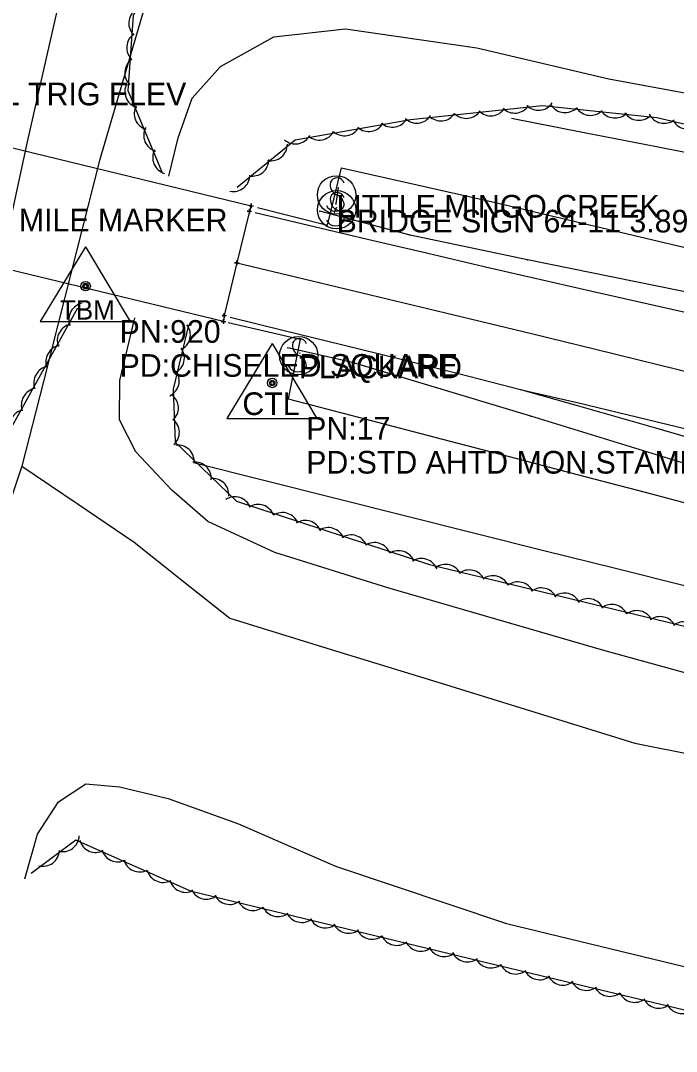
# Model space of a CAD drawing. Extents: x 1441650 to 1491889, y 345904 to 358319.
# Drawn here: x 1460506.3 to 1460651.1, y 350860 to 351087.5 of the extents above; entities that cross this region are included whole.
import ezdxf

# ---------------------------------------------------------------- set-up
doc = ezdxf.new("R2010")
doc.units = 0
for name, color, linetype in [('S_BRIDGE', 7, 'Continuous'), ('S_DITCHLINE', 7, 'Continuous'), ('S_EDGE_PAVEMENT', 7, 'Continuous'), ('S_GUARDRAIL', 7, 'Continuous'), ('S_MSC_PT_SYM', 7, 'Continuous'), ('S_PAVEMENT_CROWN', 7, 'Continuous'), ('S_PRIMARY_CTL', 7, 'Continuous'), ('S_PRIMARY_CTL_ANNOT', 7, 'Continuous'), ('S_RDW_PT_SYM', 7, 'Continuous'), ('S_SECONDARY_CTL_ANNOT', 7, 'Continuous'), ('S_SHOULDER', 7, 'Continuous'), ('S_SIGN', 7, 'Continuous'), ('S_SIGN_ANNOT', 7, 'Continuous'), ('S_STR_PT_SYM', 7, 'Continuous'), ('S_STREAM', 7, 'Continuous'), ('S_TREE', 7, 'Continuous')]:
    doc.layers.add(name, color=color, linetype=linetype)

msp = doc.modelspace()

# ---------------------------------------------------------------- linework, layer by layer
at = {"layer": 'S_BRIDGE'}
for p, q in [((1460457.38, 351070.83), (1460557.27, 351046.56)), ((1460551.13, 351021.06), (1460451.22, 351045.13)), ((1460556.85, 351045.39), (1460554.1, 351033.99)), ((1460557.27, 351046.56), (1460556.85, 351045.39)), ((1460554.1, 351033.99), (1460551.31, 351022.37)), ((1460551.31, 351022.37), (1460551.13, 351021.06))]:
    msp.add_line(p, q, dxfattribs=at)
at = {"layer": 'S_DITCHLINE'}
for points in [[(1460521.33, 351120.28), (1460517.95, 351105.39), (1460514.56, 351090.5), (1460511.17, 351075.61), (1460507.79, 351060.72), (1460504.32, 351044.67), (1460500.84, 351028.62), (1460494.77, 351014.91), (1460488.7, 351001.2), (1460482.62, 350987.49), (1460476.55, 350973.78)], [(1460538.03, 351117.72), (1460535.37, 351096.24), (1460529.56, 351076.41), (1460523.76, 351056.58), (1460519.93, 351041.51), (1460516.1, 351026.45), (1460511.37, 351007.78), (1460506.64, 350989.12), (1460502.18, 350975.96), (1460497.71, 350962.8)], [(1460506.64, 350989.12), (1460519.03, 350980.76), (1460531.41, 350972.39), (1460541.97, 350963.99), (1460552.54, 350955.58), (1460574.9, 350948.69), (1460597.26, 350941.8), (1460619.63, 350934.91), (1460641.99, 350928.02), (1460655.64, 350925.25)]]:
    msp.add_lwpolyline(points, dxfattribs=at)
at = {"layer": 'S_EDGE_PAVEMENT'}
for points in [[(1460558.1, 351045.09), (1460569.89, 351042.32), (1460582.93, 351039.25), (1460595.96, 351036.18), (1460609, 351033.11), (1460632.17, 351027.86), (1460655.34, 351022.6)], [(1460552.62, 351022.03), (1460564.24, 351019.17), (1460577.16, 351015.98), (1460590.09, 351012.79), (1460603.01, 351009.6), (1460616.69, 351006.02), (1460629.02, 351002.59), (1460646.49, 350997.57), (1460663.96, 350992.55)]]:
    msp.add_lwpolyline(points, dxfattribs=at)
at = {"layer": 'S_GUARDRAIL'}
for p, q in [((1460592.32, 351040.08), (1460572.41, 351045.38)), ((1460618.26, 351034.67), (1460592.32, 351040.08)), ((1460669.71, 351024.22), (1460618.26, 351034.67)), ((1460579.65, 351012.04), (1460565.36, 351015.24)), ((1460618.98, 351000.17), (1460579.65, 351012.04)), ((1460670.56, 350984.33), (1460618.98, 351000.17))]:
    msp.add_line(p, q, dxfattribs=at)
at = {"layer": 'S_MSC_PT_SYM'}
for points in [[(1460576.46, 351050.53), (1460576.46, 351050.58), (1460576.46, 351050.53), (1460576.41, 351050.53), (1460576.46, 351050.53), (1460576.46, 351050.48), (1460576.46, 351050.53), (1460576.51, 351050.53)], [(1460575.62, 351045.21), (1460575.62, 351045.26), (1460575.62, 351045.21), (1460575.57, 351045.21), (1460575.62, 351045.21), (1460575.62, 351045.16), (1460575.62, 351045.21), (1460575.67, 351045.21)], [(1460575.97, 351047.02), (1460575.97, 351047.07), (1460575.97, 351047.02), (1460575.92, 351047.02), (1460575.97, 351047.02), (1460575.97, 351046.97), (1460575.97, 351047.02), (1460576.02, 351047.02)], [(1460576.12, 351046.19), (1460576.12, 351046.24), (1460576.12, 351046.19), (1460576.07, 351046.19), (1460576.12, 351046.19), (1460576.12, 351046.14), (1460576.12, 351046.19), (1460576.17, 351046.19)], [(1460568.03, 351014.09), (1460568.03, 351014.14), (1460568.03, 351014.09), (1460567.98, 351014.09), (1460568.03, 351014.09), (1460568.03, 351014.04), (1460568.03, 351014.09), (1460568.08, 351014.09)], [(1460568.13, 351013.03), (1460568.13, 351013.08), (1460568.13, 351013.03), (1460568.08, 351013.03), (1460568.13, 351013.03), (1460568.13, 351012.98), (1460568.13, 351013.03), (1460568.18, 351013.03)]]:
    msp.add_lwpolyline(points, dxfattribs=at)
at = {"layer": 'S_PAVEMENT_CROWN'}
for points in [[(1460554.11, 351033.98), (1460567, 351030.9), (1460579.89, 351027.82), (1460592.78, 351024.75), (1460605.68, 351021.67), (1460619.46, 351018.3), (1460633.24, 351014.93), (1460647.02, 351011.57), (1460660.8, 351008.2)], [(1460616.66, 351006.06), (1460629.2, 351003.15), (1460646.87, 350998.91), (1460664.53, 350994.67), (1460677.09, 350991.63), (1460689.66, 350988.59), (1460702.22, 350985.55), (1460714.79, 350982.5), (1460728.32, 350979.15), (1460741.85, 350975.79), (1460755.38, 350972.44), (1460768.91, 350969.08), (1460782.53, 350965.87), (1460796.16, 350962.66), (1460809.79, 350959.44), (1460823.41, 350956.23), (1460836.5, 350953.11), (1460849.6, 350949.98), (1460862.69, 350946.86), (1460875.78, 350943.74), (1460891.18, 350940.02)]]:
    msp.add_lwpolyline(points, dxfattribs=at)
at = {"layer": 'S_PRIMARY_CTL'}
for p, q in [((1460520.7, 351037.56), (1460510.66, 351021.05)), ((1460520.7, 351037.56), (1460530.52, 351021.05)), ((1460510.66, 351021.05), (1460530.52, 351021.05)), ((1460561.9, 351016.19), (1460551.86, 350999.68)), ((1460561.9, 351016.19), (1460571.72, 350999.68)), ((1460551.86, 350999.68), (1460571.72, 350999.68))]:
    msp.add_line(p, q, dxfattribs=at)
for centre, radius in [((1460520.7, 351028.86), 1.04), ((1460520.7, 351028.86), 0.609), ((1460520.7, 351028.86), 0.344), ((1460561.9, 351007.49), 1.04), ((1460561.9, 351007.49), 0.609), ((1460561.9, 351007.49), 0.344)]:
    msp.add_circle(centre, radius, dxfattribs=at)
at = {"layer": 'S_RDW_PT_SYM'}
for points in [[(1460572.41, 351045.38), (1460572.41, 351045.43), (1460572.41, 351045.38), (1460572.36, 351045.38), (1460572.41, 351045.38), (1460572.41, 351045.33), (1460572.41, 351045.38), (1460572.46, 351045.38)], [(1460592.32, 351040.08), (1460592.32, 351040.13), (1460592.32, 351040.08), (1460592.27, 351040.08), (1460592.32, 351040.08), (1460592.32, 351040.03), (1460592.32, 351040.08), (1460592.37, 351040.08)], [(1460618.26, 351034.67), (1460618.26, 351034.72), (1460618.26, 351034.67), (1460618.21, 351034.67), (1460618.26, 351034.67), (1460618.26, 351034.62), (1460618.26, 351034.67), (1460618.31, 351034.67)], [(1460565.36, 351015.24), (1460565.36, 351015.29), (1460565.36, 351015.24), (1460565.31, 351015.24), (1460565.36, 351015.24), (1460565.36, 351015.19), (1460565.36, 351015.24), (1460565.41, 351015.24)], [(1460579.65, 351012.04), (1460579.65, 351012.09), (1460579.65, 351012.04), (1460579.6, 351012.04), (1460579.65, 351012.04), (1460579.65, 351011.99), (1460579.65, 351012.04), (1460579.7, 351012.04)], [(1460618.98, 351000.17), (1460618.98, 351000.22), (1460618.98, 351000.17), (1460618.93, 351000.17), (1460618.98, 351000.17), (1460618.98, 351000.12), (1460618.98, 351000.17), (1460619.03, 351000.17)]]:
    msp.add_lwpolyline(points, dxfattribs=at)
at = {"layer": 'S_SHOULDER'}
for points in [[(1460558.62, 351046.22), (1460574.1, 351042.33), (1460577.2, 351054.96), (1460593.87, 351051.22), (1460610.54, 351047.49), (1460626.07, 351043.81), (1460641.59, 351040.14), (1460657.11, 351036.46)], [(1460552.16, 351020.81), (1460568.06, 351017.18), (1460565.44, 351003.97), (1460582.33, 350999.58), (1460599.21, 350995.19), (1460614.21, 350991.25), (1460629.21, 350987.31), (1460644.22, 350983.37), (1460659.22, 350979.44)]]:
    msp.add_lwpolyline(points, dxfattribs=at)
at = {"layer": 'S_SIGN'}
for p, q in [((1460576.46, 351050.53), (1460575.97, 351047.02)), ((1460575.62, 351045.21), (1460576.12, 351046.19))]:
    msp.add_line(p, q, dxfattribs=at)
for centre in [(1460576.1, 351048.99), (1460576.11, 351045.71), (1460567.75, 351013.53)]:
    msp.add_circle(centre, 4.24, dxfattribs=at)
for centre, radius, start, end in [((1460577.26, 351051.24), 2.55, 167.1196, 241.9813), ((1460576.22, 351051.14), 1.62, 16.5258, 156.8957), ((1460577.27, 351047.96), 2.55, 167.1196, 241.9813), ((1460576.23, 351047.87), 1.62, 16.5258, 156.8957), ((1460575.39, 351046.71), 2.38, 358.6529, 73.7063), ((1460575.83, 351047.59), 2.17, 204.641, 335.359), ((1460575.41, 351043.43), 2.38, 358.6529, 73.7063), ((1460575.85, 351044.31), 2.17, 204.641, 335.359), ((1460568.92, 351015.78), 2.55, 167.1196, 241.9813), ((1460567.88, 351015.68), 1.62, 16.5258, 156.8957), ((1460567.05, 351011.25), 2.38, 358.6529, 73.7063), ((1460567.49, 351012.13), 2.17, 204.641, 335.359)]:
    msp.add_arc(centre, radius, start, end, dxfattribs=at)
at = {"layer": 'S_STR_PT_SYM'}
for points in [[(1460556.85, 351045.39), (1460556.85, 351045.89), (1460556.85, 351045.39), (1460556.35, 351045.39), (1460556.85, 351045.39), (1460556.85, 351044.89), (1460556.85, 351045.39), (1460557.35, 351045.39)], [(1460557.27, 351046.56), (1460557.27, 351047.06), (1460557.27, 351046.56), (1460556.77, 351046.56), (1460557.27, 351046.56), (1460557.27, 351046.06), (1460557.27, 351046.56), (1460557.77, 351046.56)], [(1460554.1, 351033.99), (1460554.1, 351034.49), (1460554.1, 351033.99), (1460553.6, 351033.99), (1460554.1, 351033.99), (1460554.1, 351033.49), (1460554.1, 351033.99), (1460554.6, 351033.99)], [(1460551.31, 351022.37), (1460551.31, 351022.87), (1460551.31, 351022.37), (1460550.81, 351022.37), (1460551.31, 351022.37), (1460551.31, 351021.87), (1460551.31, 351022.37), (1460551.81, 351022.37)], [(1460551.13, 351021.06), (1460551.13, 351021.56), (1460551.13, 351021.06), (1460550.63, 351021.06), (1460551.13, 351021.06), (1460551.13, 351020.56), (1460551.13, 351021.06), (1460551.63, 351021.06)]]:
    msp.add_lwpolyline(points, dxfattribs=at)
at = {"layer": 'S_STREAM'}
for points in [[(1460539.06, 351053.12), (1460541.11, 351061.61), (1460544.21, 351070.33), (1460550.49, 351077.33), (1460562.27, 351083.85), (1460578.06, 351085.63), (1460607.07, 351081.45), (1460636.25, 351074.63), (1460667.35, 351068.9), (1460717.64, 351058.35), (1460766.87, 351047.39), (1460842.92, 351030.75)], [(1460709.99, 350927.83), (1460635.11, 350948.48), (1460587.4, 350962.25), (1460562.49, 350970.1), (1460547.65, 350976.92), (1460539.75, 350983.85), (1460531.76, 350992.27), (1460528.17, 350999.35), (1460528.24, 351008.01), (1460531.58, 351021.83)], [(1460507.3, 350898.06), (1460510.1, 350907.93), (1460514.73, 350915.09), (1460520.72, 350919.04), (1460528.15, 350918.36), (1460538.89, 350915.76), (1460554.42, 350910.2), (1460575.88, 350900.83), (1460613.64, 350888.17), (1460673.56, 350873.68), (1460709.71, 350863.69)]]:
    msp.add_lwpolyline(points, dxfattribs=at)
at = {"layer": 'S_TREE'}
for points in [[(1460537.78, 351053.62), (1460530.07, 351071.98), (1460531.25, 351088.6), (1460539.41, 351106.96), (1460551.82, 351136.04), (1460559.48, 351154.46), (1460552.78, 351166.73), (1460538.92, 351175.02), (1460531.73, 351171.22), (1460522.25, 351180.78), (1460518.01, 351192.33)], [(1460734.77, 351046.06), (1460674.93, 351059.49), (1460646.81, 351066.01), (1460621.49, 351068.65), (1460592.41, 351065.58), (1460566.97, 351061.1), (1460554.12, 351050.64)], [(1460614.72, 351065.94), (1460630.75, 351062.79), (1460646.78, 351059.65), (1460662.81, 351056.5), (1460678.84, 351053.36), (1460694.87, 351050.21), (1460710.9, 351047.07), (1460726.92, 351043.93), (1460742.95, 351040.78), (1460758.98, 351037.64), (1460775.01, 351034.49), (1460791.04, 351031.35), (1460807.07, 351028.2), (1460823.1, 351025.06), (1460839.13, 351021.92), (1460855.15, 351018.77), (1460871.18, 351015.63), (1460888.83, 351011.48)], [(1460614.72, 351065.94), (1460630.75, 351062.79), (1460646.78, 351059.65), (1460662.81, 351056.5), (1460678.84, 351053.36), (1460694.87, 351050.21), (1460710.9, 351047.07), (1460726.92, 351043.93), (1460742.95, 351040.78), (1460758.98, 351037.64), (1460775.01, 351034.49), (1460791.04, 351031.35), (1460807.07, 351028.2), (1460823.1, 351025.06), (1460839.13, 351021.92), (1460855.15, 351018.77), (1460871.18, 351015.63), (1460888.83, 351011.48)], [(1460464.99, 350908.74), (1460476.37, 350930.33), (1460488.26, 350960.11), (1460494.18, 350981.15), (1460504.85, 350998.63), (1460519, 351024.06)], [(1460543.42, 351020.22), (1460540.01, 351006.12), (1460540.46, 350994.4), (1460554.01, 350981.37), (1460596.63, 350967.4), (1460653.55, 350953.65), (1460705.91, 350939.48), (1460753.11, 350926.78), (1460793.77, 350915.75), (1460832.2, 350906.47), (1460886.92, 350890.28)], [(1460544.52, 350989.96), (1460560.05, 350986.06), (1460575.58, 350982.17), (1460591.1, 350978.27), (1460606.63, 350974.38), (1460622.16, 350970.48), (1460637.69, 350966.59), (1460653.22, 350962.69), (1460668.75, 350958.79), (1460684.28, 350954.9), (1460699.8, 350951), (1460715.33, 350947.11), (1460730.86, 350943.21), (1460746.39, 350939.32), (1460761.92, 350935.42), (1460777.45, 350931.52), (1460792.97, 350927.63), (1460808.5, 350923.73), (1460824.03, 350919.84), (1460839.56, 350915.94), (1460855.09, 350912.05), (1460870.62, 350908.15), (1460886.14, 350904.25)], [(1460544.52, 350989.96), (1460560.05, 350986.06), (1460575.58, 350982.17), (1460591.1, 350978.27), (1460606.63, 350974.38), (1460622.16, 350970.48), (1460637.69, 350966.59), (1460653.22, 350962.69), (1460668.75, 350958.79), (1460684.28, 350954.9), (1460699.8, 350951), (1460715.33, 350947.11), (1460730.86, 350943.21), (1460746.39, 350939.32), (1460761.92, 350935.42), (1460777.45, 350931.52), (1460792.97, 350927.63), (1460808.5, 350923.73), (1460824.03, 350919.84), (1460839.56, 350915.94), (1460855.09, 350912.05), (1460870.62, 350908.15), (1460886.14, 350904.25)], [(1460691.12, 350859.98), (1460607.68, 350879.9), (1460544.1, 350895.27), (1460518.53, 350906.57), (1460508.65, 350899.26)]]:
    msp.add_lwpolyline(points, dxfattribs=at)
for centre, major_axis, ratio, start_param, end_param in [((1460533.87, 351086.86), (-2.56, -2.59), 0.999898, 4.533286, 6.306486), ((1460533.42, 351081.54), (-2.56, -2.59), 0.999898, 4.533286, 6.306486), ((1460532.98, 351075.91), (-2.56, -2.59), 0.999898, 4.533286, 6.306486), ((1460532.99, 351071.8), (3.39, 1.35), 0.99304, 2.274112, 4.047312), ((1460535.07, 351066.95), (3.39, 1.35), 0.99304, 2.274112, 4.047312), ((1460610.15, 351070.09), (3.59, -0.6), 0.998888, 4.097919, 5.871119), ((1460615.42, 351070.68), (3.59, -0.6), 0.998888, 4.097919, 5.871119), ((1460620.67, 351071.31), (3.59, -0.6), 0.998888, 4.097919, 5.871119), ((1460626.54, 351070.8), (3.58, -0.7), 0.998859, 3.914823, 5.688024), ((1460632.15, 351070.18), (3.58, -0.7), 0.998859, 3.914823, 5.688024), ((1460588.42, 351067.57), (3.55, -0.8), 0.998849, 4.222142, 5.995343), ((1460593.81, 351068.47), (3.59, -0.6), 0.998888, 4.097919, 5.871119), ((1460599.12, 351068.96), (3.59, -0.6), 0.998888, 4.097919, 5.871119), ((1460604.74, 351069.52), (3.59, -0.6), 0.998888, 4.097919, 5.871119), ((1460637.56, 351069.61), (3.58, -0.7), 0.998859, 3.914823, 5.688024), ((1460642.84, 351069.1), (3.58, -0.7), 0.998859, 3.914823, 5.688024), ((1460648.42, 351068.44), (3.55, -0.82), 0.998854, 3.825789, 5.598989), ((1460653.6, 351067.17), (3.55, -0.82), 0.998854, 3.825789, 5.598989), ((1460537.16, 351062.15), (3.39, 1.35), 0.99304, 2.274112, 4.047312), ((1460577.84, 351065.68), (3.55, -0.8), 0.998849, 4.222142, 5.995343), ((1460583.2, 351066.62), (3.55, -0.8), 0.998849, 4.222142, 5.995343), ((1460567.01, 351063.88), (3.55, -0.8), 0.998849, 4.222142, 5.995343), ((1460572.28, 351064.73), (3.55, -0.8), 0.998849, 4.222142, 5.995343), ((1460539.15, 351057.23), (3.39, 1.35), 0.99304, 2.274112, 4.047312), ((1460561.6, 351060.16), (3.52, -0.95), 0.998699, 4.773848, 6.547049), ((1460557.51, 351056.79), (3.52, -0.95), 0.998699, 4.773848, 6.547049), ((1460553.3, 351053.36), (3.52, -0.95), 0.998699, 4.773848, 6.547049), ((1460520.45, 351021.6), (-1.77, -3.18), 0.939162, 3.825789, 5.598989), ((1460517.9, 351016.95), (-1.77, -3.18), 0.939162, 3.825789, 5.598989), ((1460540.18, 351018.13), (-3.52, 0.95), 0.988929, 2.281509, 4.05471), ((1460515.39, 351012.3), (-1.77, -3.18), 0.939162, 3.825789, 5.598989), ((1460538.87, 351013.02), (-3.52, 0.95), 0.988929, 2.281509, 4.05471), ((1460512.74, 351007.67), (-1.77, -3.18), 0.939162, 3.825789, 5.598989), ((1460537.71, 351007.93), (-3.52, 0.95), 0.988929, 2.281509, 4.05471), ((1460509.96, 351002.75), (-1.77, -3.18), 0.939162, 3.825789, 5.598989), ((1460537.54, 351001.99), (-3.58, 0.67), 0.991787, 2.478399, 4.2516), ((1460507.31, 350998), (-1.77, -3.18), 0.939162, 3.825789, 5.598989), ((1460537.75, 350996.59), (-3.58, 0.67), 0.991787, 2.478399, 4.2516), ((1460541.03, 350990.17), (-3.11, 1.89), 0.996604, 3.604542, 5.377742), ((1460544.82, 350986.43), (-3.11, 1.89), 0.996604, 3.604542, 5.377742), ((1460548.68, 350982.82), (-3.11, 1.89), 0.996604, 3.604542, 5.377742), ((1460553.63, 350978.74), (-3.58, 0.67), 0.995802, 3.693802, 5.467003), ((1460558.8, 350977.05), (-3.58, 0.67), 0.995802, 3.693802, 5.467003), ((1460564.16, 350975.26), (-3.58, 0.67), 0.995802, 3.693802, 5.467003), ((1460569.2, 350973.53), (-3.58, 0.67), 0.995802, 3.693802, 5.467003), ((1460574.24, 350971.95), (-3.58, 0.67), 0.995802, 3.693802, 5.467003), ((1460579.3, 350970.33), (-3.58, 0.67), 0.995802, 3.693802, 5.467003), ((1460584.47, 350968.64), (-3.58, 0.67), 0.995802, 3.693802, 5.467003), ((1460589.82, 350966.85), (-3.58, 0.67), 0.995802, 3.693802, 5.467003), ((1460594.87, 350965.12), (-3.58, 0.67), 0.995802, 3.693802, 5.467003), ((1460600.21, 350963.81), (-3.18, 1.78), 0.995553, 4.099162, 5.872363), ((1460605.38, 350962.6), (-3.18, 1.78), 0.995553, 4.099162, 5.872363), ((1460610.66, 350961.32), (-3.18, 1.78), 0.995553, 4.099162, 5.872363), ((1460616.14, 350959.96), (-3.18, 1.78), 0.995553, 4.099162, 5.872363), ((1460621.31, 350958.64), (-3.18, 1.78), 0.995553, 4.099162, 5.872363), ((1460626.46, 350957.47), (-3.18, 1.78), 0.995553, 4.099162, 5.872363), ((1460631.62, 350956.26), (-3.18, 1.78), 0.995553, 4.099162, 5.872363), ((1460636.91, 350954.98), (-3.18, 1.78), 0.995553, 4.099162, 5.872363), ((1460642.39, 350953.62), (-3.18, 1.78), 0.995553, 4.099162, 5.872363), ((1460647.55, 350952.3), (-3.18, 1.78), 0.995553, 4.099162, 5.872363), ((1460652.7, 350951.13), (-3.18, 1.78), 0.995553, 4.099162, 5.872363), ((1460515.65, 350907.7), (3.42, -1.25), 0.999887, 4.81294, 6.586141), ((1460522.95, 350907.53), (2.25, -2.87), 0.999855, 4.315766, 6.088967), ((1460511.27, 350904.47), (3.42, -1.25), 0.999887, 4.81294, 6.586141), ((1460527.81, 350905.46), (2.25, -2.87), 0.999855, 4.315766, 6.088967), ((1460532.66, 350903.23), (2.25, -2.87), 0.999855, 4.315766, 6.088967), ((1460537.81, 350900.92), (2.25, -2.87), 0.999855, 4.315766, 6.088967), ((1460542.79, 350898.72), (2.25, -2.87), 0.999855, 4.315766, 6.088967), ((1460547.36, 350897.22), (3.62, -0.38), 0.999886, 3.692383, 5.465583), ((1460552.51, 350896.05), (3.62, -0.38), 0.999886, 3.692383, 5.465583), ((1460557.68, 350894.72), (3.62, -0.38), 0.999886, 3.692383, 5.465583), ((1460563.16, 350893.37), (3.62, -0.38), 0.999886, 3.692383, 5.465583), ((1460568.45, 350892.08), (3.62, -0.38), 0.999886, 3.692383, 5.465583), ((1460573.61, 350890.87), (3.62, -0.38), 0.999886, 3.692383, 5.465583), ((1460578.76, 350889.7), (3.62, -0.38), 0.999886, 3.692383, 5.465583), ((1460583.93, 350888.38), (3.62, -0.38), 0.999886, 3.692383, 5.465583), ((1460589.41, 350887.02), (3.62, -0.38), 0.999886, 3.692383, 5.465583), ((1460594.7, 350885.74), (3.62, -0.38), 0.999886, 3.692383, 5.465583), ((1460599.86, 350884.53), (3.62, -0.38), 0.999886, 3.692383, 5.465583), ((1460605.01, 350883.36), (3.62, -0.38), 0.999886, 3.692383, 5.465583), ((1460610.18, 350882.04), (3.43, -1.22), 0.999887, 3.933764, 5.706965), ((1460615.66, 350880.7), (3.43, -1.22), 0.999887, 3.933764, 5.706965), ((1460620.95, 350879.43), (3.43, -1.22), 0.999887, 3.933764, 5.706965), ((1460626.12, 350878.24), (3.43, -1.22), 0.999887, 3.933764, 5.706965), ((1460631.28, 350877.08), (3.43, -1.22), 0.999887, 3.933764, 5.706965), ((1460636.45, 350875.77), (3.43, -1.22), 0.999887, 3.933764, 5.706965), ((1460641.93, 350874.43), (3.43, -1.22), 0.999887, 3.933764, 5.706965), ((1460647.22, 350873.16), (3.43, -1.22), 0.999887, 3.933764, 5.706965), ((1460652.39, 350871.96), (3.43, -1.22), 0.999887, 3.933764, 5.706965)]:
    msp.add_ellipse(centre, major_axis=major_axis, ratio=ratio, start_param=start_param, end_param=end_param, dxfattribs=at)

# ---------------------------------------------------------------- texts
at = {"layer": 'S_PRIMARY_CTL'}
for s, height, p in [('TBM', 4.287, (1460515.04, 351021.47)), ('CTL', 5, (1460555.31, 351000.42))]:
    msp.add_text(s, height=height, rotation=360, dxfattribs=at).set_placement(p)
at = {"layer": 'S_PRIMARY_CTL_ANNOT'}
for s, p in [('PN:920', (1460528.2, 351016.36)), ('PD:CHISELED SQUARE', (1460528.2, 351008.86)), ('PN:17', (1460569.4, 350994.99)), ('PD:STD AHTD MON.STAMPED PN:17 JOB 050264', (1460569.4, 350987.49))]:
    msp.add_text(s, height=5, dxfattribs=at).set_placement(p)
at = {"layer": 'S_SECONDARY_CTL_ANNOT'}
msp.add_text('PD:SET 8" NAIL TRIG ELEV', height=5, dxfattribs=at).set_placement((1460457.32, 351068.76))
at = {"layer": 'S_SIGN_ANNOT'}
for s, p in [('LITTLE MINGO CREEK', (1460576.1, 351043.99)), ('LITTLE MINGO CREEK MILE MARKER ', (1460432.77, 351040.95)), ('BRIDGE SIGN 64-11 3.89', (1460576.11, 351040.71)), ('PLACKARD', (1460567.75, 351008.53))]:
    msp.add_text(s, height=5, dxfattribs=at).set_placement(p)

doc.saveas('drawing.dxf')
